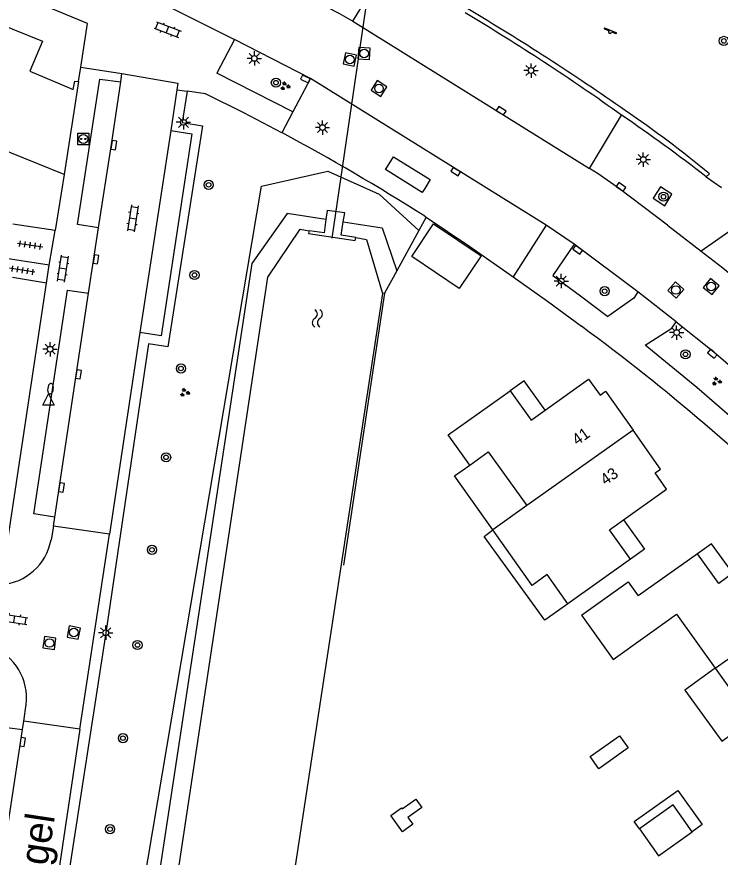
# Model space of a CAD drawing. Extents: x 124000 to 128010, y 398999 to 403000.
# Drawn here: x 126697.3 to 126758.8, y 400085.6 to 400159 of the extents above; entities that cross this region are included whole.
import ezdxf

# ---------------------------------------------------------------- set-up
doc = ezdxf.new("R2010")
doc.units = 0
for name, color, linetype in [('gg-afsc-hekwerk', 7, 'Continuous'), ('gg-afsc-muur', 7, 'Continuous'), ('gg-anno-huisnummerreeks BGT', 7, 'Continuous'), ('gg-anno-openbare ruimte label', 7, 'Continuous'), ('gg-bbg-abri', 7, 'Continuous'), ('gg-bbg-gedigitaliseerde bebouwing', 7, 'Continuous'), ('gg-bbg-gedigitaliseerde bijgebouw', 7, 'Continuous'), ('gg-bbg-hoofdgebouw', 7, 'Continuous'), ('gg-bbg-luifel en loopbrug', 7, 'Continuous'), ('gg-bbg-tussenscheiding', 7, 'Continuous'), ('gg-knt-BGT kruinlijn', 7, 'Continuous'), ('gg-knt-verharding', 7, 'Continuous'), ('gg-knt-verharding nz', 7, 'Continuous'), ('gg-kntw-beschoeiing', 7, 'Continuous'), ('gg-kwrk-duiker nz buis', 7, 'Continuous'), ('gg-kwrk-uitstroombak niveau min 01', 7, 'Continuous'), ('gt-grn-groengrens', 7, 'Continuous'), ('gt-grn-vlakafsluiter', 7, 'Continuous'), ('gt-grn-weggrens', 7, 'Continuous'), ('gt-symb-boom', 7, 'Continuous'), ('gt-symb-brandkraan', 7, 'Continuous'), ('gt-symb-groenvak', 7, 'Continuous'), ('gt-symb-klinker verharding', 7, 'Continuous'), ('gt-symb-kolk', 7, 'Continuous'), ('gt-symb-laadpunt elektrisch vervoer', 7, 'Continuous'), ('gt-symb-lichtmast', 7, 'Continuous'), ('gt-symb-rioolschacht', 7, 'Continuous'), ('gt-symb-speelvoorziening', 7, 'Continuous'), ('gt-symb-tegel verharding', 7, 'Continuous'), ('gt-symb-waterafsluiter', 7, 'Continuous'), ('gt-symb-watersymbool', 7, 'Continuous')]:
    doc.layers.add(name, color=color, linetype=linetype)

# ---------------------------------------------------------------- blocks, each defined once
blk = doc.blocks.new('gt0-KOLK')
at = {"layer": 'gt-symb-kolk'}
blk.add_lwpolyline([(0, 0), (0.375, 0), (0.375, 0.4), (-0.375, 0.4), (-0.375, 0), (0, 0)], dxfattribs=at)
blk = doc.blocks.new('gt0-RS')
at = {"layer": 'gt-symb-rioolschacht'}
blk.add_lwpolyline([(-0.5, -0.5), (0.5, -0.5), (0.5, 0.5), (-0.5, 0.5)], close=True, dxfattribs=at)
blk.add_circle((0, 0), 0.375, dxfattribs=at)
blk = doc.blocks.new('gt0-LMAST')
at = {"layer": 'gt-symb-lichtmast'}
for p, q in [((-0.182, 0.173), (-0.447, 0.438)), ((-0.005, 0.246), (-0.005, 0.621)), ((0.172, 0.173), (0.437, 0.438)), ((-0.255, -0.004), (-0.63, -0.004)), ((-0.182, -0.181), (-0.447, -0.446)), ((-0.005, -0.254), (-0.005, -0.629)), ((0.437, -0.446), (0.172, -0.181)), ((0.245, -0.004), (0.62, -0.004))]:
    blk.add_line(p, q, dxfattribs=at)
blk.add_circle((-0.005, -0.004), 0.25, dxfattribs=at)
blk = doc.blocks.new('gt0-BOOM')
at = {"layer": 'gt-symb-boom'}
for radius in [0.4, 0.2]:
    blk.add_circle((0, 0), radius, dxfattribs=at)
blk = doc.blocks.new('gt0-GRVAK')
at = {"layer": 'gt-symb-groenvak'}
for p, q in [((-0.11, 0.189), (-0.228, 0.24)), ((-0.182, 0.153), (0.088, 0.153)), ((-0.091, 0.211), (-0.156, 0.322)), ((-0.047, 0.214), (-0.047, 0.393)), ((-0.004, 0.211), (0.061, 0.322)), ((0.015, 0.189), (0.133, 0.24)), ((0.262, -0.052), (0.197, 0.059)), ((0.305, -0.049), (0.305, 0.13)), ((0.349, -0.052), (0.414, 0.059)), ((-0.245, -0.228), (-0.363, -0.177)), ((-0.318, -0.264), (-0.047, -0.264)), ((-0.226, -0.206), (-0.291, -0.095)), ((-0.183, -0.203), (-0.183, -0.024)), ((-0.139, -0.206), (-0.074, -0.095)), ((-0.12, -0.228), (-0.002, -0.177)), ((0.243, -0.074), (0.125, -0.023)), ((0.17, -0.11), (0.441, -0.11)), ((0.368, -0.074), (0.486, -0.023))]:
    blk.add_line(p, q, dxfattribs=at)
blk = doc.blocks.new('gt0-SV')
at = {"layer": 'gt-symb-speelvoorziening'}
for p, q in [((-0.477, 0.255), (-0.08, 0.096)), ((0.542, -0.076), (-0.449, 0.324)), ((0.125, 0.014), (0.515, -0.143))]:
    blk.add_line(p, q, dxfattribs=at)
for centre, radius, start, end in [((-0.466, 0.291), 0.0369, 63.6251, 252.66016), ((-0.002, -0.005), 0.128, 127.68665, 8.59861), ((0.531, -0.111), 0.0363, 243.50852, 72.54358)]:
    blk.add_arc(centre, radius, start, end, dxfattribs=at)
blk = doc.blocks.new('gt0-KL1')
at = {"layer": 'gt-symb-klinker verharding'}
for p, q in [((-1.15, 0.3), (1.15, 0.3)), ((-1, -0.3), (-1, 0.3)), ((-0.5, 0.3), (-0.5, 0.45)), ((0, -0.3), (0, 0.3)), ((0.5, 0.3), (0.5, 0.45)), ((1, -0.3), (1, 0.3)), ((-1.15, -0.3), (1.15, -0.3)), ((-0.5, -0.45), (-0.5, -0.3)), ((0.5, -0.45), (0.5, -0.3))]:
    blk.add_line(p, q, dxfattribs=at)
blk = doc.blocks.new('gt0-LEV')
at = {"layer": 'gt-symb-laadpunt elektrisch vervoer'}
blk.add_lwpolyline([(-0.486, 0.501), (0.486, 0.501), (0.486, -0.499), (-0.486, -0.499)], close=True, dxfattribs=at)
for centre, radius in [((0, 0), 0.393), ((-0.186, 0), 0.0566), ((0.186, 0), 0.0566)]:
    blk.add_circle(centre, radius, dxfattribs=at)
blk = doc.blocks.new('gt0-WA')
at = {"layer": 'gt-symb-watersymbool'}
for centre, start, end in [((-0.323, 0.022), 28.07249, 151.92751), ((0.427, 0.422), 208.07248, 331.92751), ((-0.323, -0.428), 28.07249, 151.92751), ((0.427, -0.028), 208.07248, 331.92751)]:
    blk.add_arc(centre, 0.425, start, end, dxfattribs=at)
blk = doc.blocks.new('gt0-WAFSL')
at = {"layer": 'gt-symb-waterafsluiter'}
for p, q in [((-0.5, -0.333), (0, 0.667)), ((0, 0.667), (0.5, -0.333)), ((0.5, -0.333), (-0.5, -0.333))]:
    blk.add_line(p, q, dxfattribs=at)
blk = doc.blocks.new('gt0-BR')
at = {"layer": 'gt-symb-brandkraan'}
for centre, radius, start, end in [((-0.244, 0), 0.206, 107.56694, 252.43307), ((0.599, -2.664), 3, 106.89205, 107.56694), ((0, -0.691), 0.938, 73.10799, 106.89205), ((-0.599, -2.664), 3, 72.43309, 73.10799), ((0.244, 0), 0.206, 287.56695, 72.43309), ((0.599, 2.664), 3, 252.43307, 253.10797), ((0, 0.691), 0.938, 253.10797, 286.89206), ((-0.599, 2.664), 3, 286.89206, 287.56695)]:
    blk.add_arc(centre, radius, start, end, dxfattribs=at)
blk = doc.blocks.new('gt0-TEG1')
at = {"layer": 'gt-symb-tegel verharding'}
for p, q in [((-1.125, 0), (1.125, 0)), ((-0.9, -0.25), (-0.9, 0.25)), ((-0.45, -0.25), (-0.45, 0.25)), ((0, -0.25), (0, 0.25)), ((0.45, -0.25), (0.45, 0.25)), ((0.9, -0.25), (0.9, 0.25))]:
    blk.add_line(p, q, dxfattribs=at)

msp = doc.modelspace()

# ---------------------------------------------------------------- linework, layer by layer
at = {"layer": 'gg-afsc-hekwerk'}
for p, q in [((126733.066, 400141.51), (126732.427, 400140.342)), ((126732.947, 400141.589), (126733.066, 400141.51)), ((126732.427, 400140.342), (126730.508, 400136.834)), ((126730.508, 400136.834), (126729.44, 400134.882)), ((126729.44, 400134.882), (126725.834, 400111.086))]:
    msp.add_line(p, q, dxfattribs=at)
for points in [[(126733.066, 400141.51), (126736.885, 400138.942), (126740.668, 400136.311)], [(126740.668, 400136.311), (126743.661, 400134.166), (126746.632, 400131.98)]]:
    msp.add_lwpolyline(points, dxfattribs=at)
at = {"layer": 'gg-afsc-muur'}
for p, q in [((126701.42, 400145.248), (126700.657, 400140.334)), ((126700.657, 400140.334), (126696.935, 400140.895))]:
    msp.add_line(p, q, dxfattribs=at)
at = {"layer": 'gg-bbg-abri'}
msp.add_lwpolyline([(126729.521, 400145.669), (126729.692, 400145.947), (126730.217, 400146.797), (126733.426, 400144.81), (126732.942, 400144.028), (126732.726, 400143.679), (126729.521, 400145.669)], dxfattribs=at)
at = {"layer": 'gg-bbg-gedigitaliseerde bebouwing'}
for p, q in [((126736.869, 400119.841), (126734.988, 400122.496)), ((126741.858, 400116.318), (126738.903, 400114.182)), ((126750.911, 400111.618), (126745.452, 400107.726)), ((126745.452, 400107.726), (126743.647, 400110.273))]:
    msp.add_line(p, q, dxfattribs=at)
for points in [[(126736.869, 400119.841), (126738.476, 400121.002), (126741.858, 400116.318)], [(126743.647, 400110.273), (126742.34, 400109.329), (126738.903, 400114.182)], [(126746.652, 400106.738), (126749.412, 400102.858), (126754.938, 400106.814)]]:
    msp.add_lwpolyline(points, dxfattribs=at)
at = {"layer": 'gg-bbg-gedigitaliseerde bijgebouw'}
for points in [[(126733.713, 400140.916), (126737.871, 400138.121), (126735.962, 400135.282), (126731.804, 400138.077), (126733.713, 400140.916)], [(126730.995, 400087.803), (126729.979, 400089.21), (126730.91, 400089.883), (126730.973, 400089.797), (126732.155, 400090.651), (126732.675, 400089.932), (126731.471, 400089.063), (126731.906, 400088.46), (126730.995, 400087.803)], [(126756.321, 400087.81), (126754.645, 400090.156), (126751.708, 400088.057)], [(126751.708, 400088.057), (126753.384, 400085.712), (126756.321, 400087.81)]]:
    msp.add_lwpolyline(points, dxfattribs=at)
at = {"layer": 'gg-bbg-hoofdgebouw'}
for p, q in [((126702.679, 400153.357), (126701.42, 400145.248)), ((126701.42, 400145.248), (126695.357, 400147.706)), ((126734.988, 400122.496), (126740.422, 400126.346)), ((126756.782, 400112.104), (126751.599, 400108.417)), ((126754.938, 400106.814), (126758.32, 400102.09))]:
    msp.add_line(p, q, dxfattribs=at)
for points in [[(126694.33, 400158.99), (126699.537, 400156.889), (126698.435, 400154.267), (126701.044, 400153.154)], [(126701.044, 400153.154), (126702.233, 400152.656), (126702.356, 400153.386), (126702.679, 400153.357)], [(126743.477, 400124.659), (126747.258, 400127.365), (126748.287, 400125.946), (126748.736, 400126.298), (126751.152, 400122.887)], [(126740.422, 400126.346), (126742.257, 400123.786), (126743.477, 400124.659)], [(126750.305, 400115.065), (126754.081, 400117.743), (126753.079, 400119.158), (126753.555, 400119.495), (126751.152, 400122.887)], [(126750.911, 400111.618), (126749.082, 400114.197), (126750.305, 400115.065)], [(126759.854, 400110.39), (126758.638, 400109.512), (126756.782, 400112.104)], [(126746.652, 400106.738), (126750.726, 400109.636), (126751.599, 400108.417)], [(126758.32, 400102.09), (126761.691, 400097.381), (126759.96, 400096.149)]]:
    msp.add_lwpolyline(points, dxfattribs=at)
at = {"layer": 'gg-bbg-luifel en loopbrug'}
for points in [[(126743.477, 400124.659), (126741.629, 400127.218), (126740.422, 400126.346)], [(126738.903, 400114.182), (126735.554, 400118.91), (126736.869, 400119.841)], [(126750.305, 400115.065), (126752.149, 400112.512), (126750.911, 400111.618)], [(126745.452, 400107.726), (126743.427, 400106.283), (126738.125, 400113.62), (126738.903, 400114.182)], [(126759.854, 400110.39), (126757.988, 400112.975), (126756.782, 400112.104)], [(126758.32, 400102.09), (126755.683, 400100.188), (126758.909, 400095.713), (126759.807, 400096.361), (126759.96, 400096.149)], [(126747.408, 400094.367), (126749.959, 400096.19), (126750.72, 400095.124), (126748.17, 400093.302), (126747.408, 400094.367)], [(126751.708, 400088.057), (126751.251, 400088.697), (126755.064, 400091.421), (126757.197, 400088.436), (126756.321, 400087.81)]]:
    msp.add_lwpolyline(points, dxfattribs=at)
at = {"layer": 'gg-bbg-tussenscheiding'}
msp.add_line((126758.32, 400102.09), (126767.479, 400108.632), dxfattribs=at)
msp.add_lwpolyline([(126751.152, 400122.887), (126741.943, 400116.379), (126741.858, 400116.318)], dxfattribs=at)
at = {"layer": 'gg-knt-BGT kruinlijn'}
msp.add_lwpolyline([(126694.314, 400000), (126718.682, 400144.216), (126724.463, 400145.518), (126728.967, 400143.523), (126732.427, 400140.342)], dxfattribs=at)
at = {"layer": 'gg-knt-verharding'}
for p, q in [((126702.876, 400154.626), (126703.47, 400158.447)), ((126726.662, 400158.638), (126747.346, 400145.773)), ((126716.318, 400157.034), (126714.783, 400154.097)), ((126722.954, 400153.616), (126716.318, 400157.034)), ((126702.679, 400153.357), (126702.876, 400154.626)), ((126706.377, 400153.337), (126706.484, 400154.065)), ((126721.413, 400150.721), (126714.783, 400154.097)), ((126722.954, 400153.616), (126721.413, 400150.721)), ((126743.55, 400140.817), (126722.954, 400153.616)), ((126711.275, 400152.647), (126710.751, 400149.088)), ((126757.55, 400145.027), (126758.868, 400144.114)), ((126700.13, 400137.312), (126700.657, 400140.334)), ((126703.551, 400134.878), (126704.42, 400140.587)), ((126745.987, 400139.147), (126743.55, 400140.817)), ((126754.162, 400140.815), (126757.104, 400138.528)), ((126745.987, 400139.147), (126744.127, 400136.404)), ((126751.567, 400134.982), (126745.987, 400139.147)), ((126700.13, 400137.312), (126693.472, 400138.329)), ((126699.898, 400135.756), (126700.13, 400137.312)), ((126699.898, 400135.756), (126696.931, 400136.236)), ((126696.189, 400111.153), (126699.898, 400135.756)), ((126754.915, 400132.357), (126751.567, 400134.982)), ((126708.059, 400131.426), (126705.408, 400113.799)), ((126700.487, 400114.516), (126700.603, 400115.309)), ((126705.408, 400113.799), (126700.487, 400114.516)), ((126697.779, 400096.733), (126697.911, 400097.478)), ((126702.787, 400096.757), (126697.911, 400097.478)), ((126702.787, 400096.757), (126700.325, 400080.151))]:
    msp.add_line(p, q, dxfattribs=at)
for points in [[(126703.47, 400158.447), (126696.775, 400161.234), (126690.837, 400163.476), (126684.848, 400165.579)], [(126700.715, 400164.361), (126710.895, 400159.756), (126716.318, 400157.034)], [(126723.285, 400160.456), (126725.421, 400159.334), (126726.662, 400158.638)], [(126704.42, 400140.587), (126702.595, 400140.872), (126704.544, 400153.585), (126706.377, 400153.337)], [(126706.484, 400154.065), (126711.361, 400153.227), (126711.275, 400152.647)], [(126712.169, 400152.515), (126711.751, 400149.779), (126713.535, 400149.484), (126710.489, 400130.177), (126708.811, 400130.437), (126705.069, 400105.2), (126701.326, 400080.845), (126703.12, 400080.591), (126700.208, 400061.27), (126698.435, 400061.515)], [(126720.441, 400148.896), (126717.131, 400150.625), (126713.79, 400152.287), (126712.169, 400152.515)], [(126710.751, 400149.088), (126712.585, 400148.804), (126709.9, 400131.132), (126708.059, 400131.426)], [(126754.162, 400140.815), (126749.975, 400143.988), (126748.105, 400145.301), (126747.346, 400145.773)], [(126754.549, 400143.522), (126753.547, 400144.16), (126752.897, 400143.171), (126753.914, 400142.513), (126754.549, 400143.522)], [(126757.104, 400138.528), (126758.981, 400137.07), (126761.026, 400135.407)], [(126744.127, 400136.404), (126746.553, 400134.629), (126748.956, 400132.821)], [(126700.603, 400115.309), (126698.782, 400115.576), (126701.734, 400135.123), (126703.551, 400134.878)], [(126751.567, 400134.982), (126751.214, 400134.444), (126748.956, 400132.821)], [(126752.213, 400130.326), (126754.532, 400131.822), (126754.915, 400132.357)], [(126754.915, 400132.357), (126758.209, 400129.729), (126763.868, 400124.873)], [(126761.125, 400122.824), (126756.725, 400126.641), (126752.213, 400130.326)], [(126691.104, 400052.343), (126689.313, 400052.582), (126695.978, 400096.971), (126697.779, 400096.733)]]:
    msp.add_lwpolyline(points, dxfattribs=at)
for centre, radius, start, end in [((126634.988, 399989.197), 198.132, 54.46293, 59.1929), ((126671.034, 400034.166), 140.624, 52.03149, 55.76478), ((126630.503, 399980.61), 190.812, 57.52799, 61.87827), ((126639.021, 399985.383), 181.854, 45.04091, 53.71901)]:
    msp.add_arc(centre, radius, start, end, dxfattribs=at)
at = {"layer": 'gg-knt-verharding nz'}
for p, q in [((126726.662, 400158.638), (126729.534, 400163.352)), ((126721.413, 400150.721), (126720.441, 400148.896)), ((126747.346, 400145.773), (126750.148, 400150.425)), ((126710.751, 400149.088), (126708.059, 400131.426)), ((126743.55, 400140.817), (126740.668, 400136.311)), ((126700.603, 400115.309), (126703.551, 400134.878)), ((126700.487, 400114.516), (126700.287, 400113.3)), ((126702.787, 400096.757), (126705.408, 400113.799)), ((126697.911, 400097.478), (126698.1, 400098.924)), ((126691.104, 400052.343), (126697.779, 400096.733))]:
    msp.add_line(p, q, dxfattribs=at)
msp.add_lwpolyline([(126704.42, 400140.587), (126705.576, 400147.852), (126706.377, 400153.337)], dxfattribs=at)
for centre, radius, start, end in [((126695.514, 400114.231), 4.863, 274.77367, 348.96551), ((126693.395, 400099.524), 4.743, 352.73861, 69.04806)]:
    msp.add_arc(centre, radius, start, end, dxfattribs=at)
at = {"layer": 'gg-kntw-beschoeiing'}
msp.add_line((126729.242, 400134.842), (126715.005, 400041.43), dxfattribs=at)
for points in [[(126705.352, 400044.307), (126719.228, 400136.276), (126722.059, 400140.477), (126722.829, 400140.31)], [(126726.912, 400139.742), (126727.86, 400139.549), (126729.242, 400134.842)]]:
    msp.add_lwpolyline(points, dxfattribs=at)
at = {"layer": 'gg-kwrk-duiker nz buis'}
msp.add_line((126724.847, 400139.683), (126729.143, 400168.782), dxfattribs=at)
at = {"layer": 'gg-kwrk-uitstroombak niveau min 01'}
for points in [[(126725.823, 400141.091), (126725.946, 400141.903), (126724.419, 400142.081), (126724.313, 400141.318)], [(126724.313, 400141.318), (126724.148, 400140.131), (126722.829, 400140.31)], [(126726.912, 400139.742), (126725.648, 400139.931), (126725.823, 400141.091)], [(126722.829, 400140.31), (126722.794, 400140.073), (126726.87, 400139.464), (126726.912, 400139.742)]]:
    msp.add_lwpolyline(points, dxfattribs=at)
at = {"layer": 'gt-grn-groengrens'}
msp.add_line((126757.83, 400145.289), (126757.55, 400145.027), dxfattribs=at)
for points in [[(126724.313, 400141.318), (126720.915, 400141.828), (126717.846, 400137.45), (126703.518, 400043.286)], [(126725.823, 400141.091), (126729.217, 400140.582), (126730.508, 400136.834)]]:
    msp.add_lwpolyline(points, dxfattribs=at)
for centre, radius, start, end in [((126625.542, 399972.44), 217.779, 54.99771, 59.30689), ((126695.61, 400070.209), 97.511, 50.35119, 55.76979)]:
    msp.add_arc(centre, radius, start, end, dxfattribs=at)
at = {"layer": 'gt-grn-vlakafsluiter'}
msp.add_line((126729.44, 400134.882), (126729.242, 400134.842), dxfattribs=at)
at = {"layer": 'gt-grn-weggrens'}
for p, q in [((126702.876, 400154.626), (126706.484, 400154.065)), ((126711.275, 400152.647), (126712.169, 400152.515)), ((126761.72, 400141.804), (126757.104, 400138.528))]:
    msp.add_line(p, q, dxfattribs=at)

# ---------------------------------------------------------------- block references
at = {"layer": 'gt-symb-boom'}
for p in [(126759.076, 400156.916), (126719.936, 400153.268), (126714.056, 400144.339), (126753.805, 400143.299), (126712.825, 400136.457), (126748.669, 400135.042), (126755.731, 400129.522), (126711.636, 400128.291), (126710.341, 400120.521), (126709.104, 400112.442), (126707.844, 400104.122), (126706.567, 400095.985), (126705.444, 400088.028)]:
    msp.add_blockref('gt0-BOOM', p, dxfattribs=at)
at = {"layer": 'gt-symb-brandkraan', "rotation": 82.59081596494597}
msp.add_blockref('gt0-BR', (126700.24, 400126.519), dxfattribs=at)
at = {"layer": 'gt-symb-groenvak'}
for p in [(126720.731, 400152.967), (126758.441, 400127.161), (126711.96, 400126.178)]:
    msp.add_blockref('gt0-GRVAK', p, dxfattribs=at)
at = {"layer": 'gt-symb-klinker verharding'}
for p, rotation in [((126710.466, 400157.899), -21.04574081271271), ((126707.43, 400141.42), -98.68085058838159), ((126701.33, 400137.017), 81.48906580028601), ((126697.086, 400106.384), -8.916036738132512)]:
    msp.add_blockref('gt0-KL1', p, dxfattribs=dict(at, rotation=rotation))
at = {"layer": 'gt-symb-kolk'}
for p, rotation in [((126722.587, 400153.766), 153.51182146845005), ((126739.515, 400150.641), -31.877816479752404), ((126705.97, 400147.778), 81.19719554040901), ((126735.754, 400145.662), 148.12218352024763), ((126749.975, 400143.988), -35.151539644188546), ((126746.423, 400138.822), 145.5947657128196), ((126704.414, 400137.796), 81.19719553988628), ((126758.209, 400129.729), 140.64204307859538), ((126702.889, 400127.747), 81.19719553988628), ((126701.396, 400117.854), 81.19719554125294), ((126697.997, 400095.617), 81.19719553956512)]:
    msp.add_blockref('gt0-KOLK', p, dxfattribs=dict(at, rotation=rotation))
at = {"layer": 'gt-symb-laadpunt elektrisch vervoer'}
msp.add_blockref('gt0-LEV', (126703.103, 400148.343), dxfattribs=at)
at = {"layer": 'gt-symb-lichtmast'}
for p in [(126718.056, 400155.386), (126742.236, 400154.331), (126711.858, 400149.804), (126724.012, 400149.348), (126752.049, 400146.55), (126744.873, 400135.931), (126754.961, 400131.426), (126700.207, 400129.977), (126705.069, 400105.2)]:
    msp.add_blockref('gt0-LMAST', p, dxfattribs=at)
at = {"layer": 'gt-symb-rioolschacht'}
for p, rotation in [((126726.394, 400155.293), 78.28547478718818), ((126727.642, 400155.816), 85.69798887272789), ((126728.944, 400152.758), 57.86710413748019), ((126757.978, 400135.448), 50.88391082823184), ((126754.882, 400135.146), -42.40480040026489), ((126702.275, 400105.21), 168.81367070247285), ((126700.145, 400104.296), -97.70065539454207)]:
    msp.add_blockref('gt0-RS', p, dxfattribs=dict(at, rotation=rotation))
at = {"layer": 'gt-symb-speelvoorziening'}
msp.add_blockref('gt0-SV', (126749.128, 400157.703), dxfattribs=at)
at = {"layer": 'gt-symb-tegel verharding'}
for p, rotation in [((126698.459, 400139.076), -8.510934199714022), ((126697.773, 400136.875), 170.7920309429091)]:
    msp.add_blockref('gt0-TEG1', p, dxfattribs=dict(at, rotation=rotation))
at = {"layer": 'gt-symb-waterafsluiter'}
msp.add_blockref('gt0-WAFSL', (126700.054, 400125.405), dxfattribs=at)
at = {"layer": 'gt-symb-watersymbool', "rotation": 90}
msp.add_blockref('gt0-WA', (126723.555, 400132.612), dxfattribs=at)

# ---------------------------------------------------------------- texts
at = {"layer": 'gg-anno-huisnummerreeks BGT'}
for s, p in [('41', (126746.263, 400121.525)), ('43', (126748.734, 400118.037))]:
    msp.add_text(s, height=1, rotation=35.3, dxfattribs=at).set_placement(p)
at = {"layer": 'gg-anno-openbare ruimte label'}
msp.add_text('Ruimelsingel', height=2.5, rotation=81.4, dxfattribs=at).set_placement((126697.772, 400070.275))

doc.saveas('drawing.dxf')
